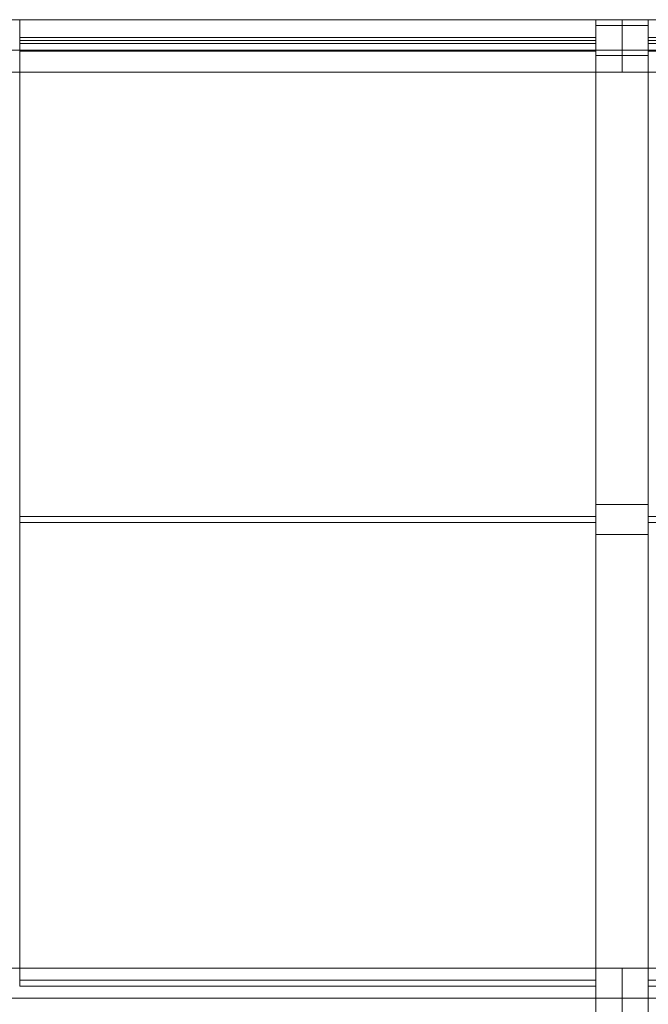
# Model space of a CAD drawing. Header units: millimetres. Extents: x -430348 to -225823, y -86243 to 5084.
# Tile 391 of 656: x -384835 to -384235, y -34346 to -33406. Entities that reach past the tile are written whole.
import ezdxf

# ---------------------------------------------------------------- set-up
doc = ezdxf.new("R2010")
doc.units = ezdxf.units.MM
doc.layers.add('A-GLAZ-CURT', color=52, linetype='Continuous', lineweight=9)
doc.layers.add('A-GLAZ-CWMG', color=51, linetype='Continuous', lineweight=9)

# ---------------------------------------------------------------- blocks, each defined once
blk = doc.blocks.new('System Panel - Glazed-566552-_3D_ Copy 1')
at = {"layer": 'A-GLAZ-CURT', "transparency": 33554471}
mesh = blk.add_polyface(dxfattribs=at)
corners = [(-295, 5), (-295, 5, 1196.41), (295, 5, 1196.41), (295, 5)]
mesh.append_faces([[corners[k] for k in face] for face in [(2, 3, 0, 1)]])
mesh = blk.add_polyface(dxfattribs=at)
corners = [(295, -5), (-295, -5), (-295, 5), (295, 5)]
mesh.append_faces([[corners[k] for k in face] for face in [(0, 1, 2, 3)]])
mesh = blk.add_polyface(dxfattribs=at)
corners = [(-295, -5, 1196.41), (295, -5, 1196.41), (295, 5, 1196.41), (-295, 5, 1196.41)]
mesh.append_faces([[corners[k] for k in face] for face in [(0, 1, 2, 3)]])
mesh = blk.add_polyface(dxfattribs=at)
corners = [(-295, -5), (-295, -5, 1196.41), (-295, 5, 1196.41), (-295, 5)]
mesh.append_faces([[corners[k] for k in face] for face in [(0, 1, 2, 3)]])
mesh = blk.add_polyface(dxfattribs=at)
corners = [(295, -5, 1196.41), (295, -5), (295, 5), (295, 5, 1196.41)]
mesh.append_faces([[corners[k] for k in face] for face in [(0, 1, 2, 3)]])
mesh = blk.add_polyface(dxfattribs=at)
corners = [(-295, -5), (295, -5), (295, -5, 1196.41), (-295, -5, 1196.41)]
mesh.append_faces([[corners[k] for k in face] for face in [(3, 0, 1, 2)]])
blk = doc.blocks.new('System Panel - Glazed-566741-_3D_ Copy 1')
at = {"layer": 'A-GLAZ-CURT', "transparency": 33554471}
mesh = blk.add_polyface(dxfattribs=at)
corners = [(-275, 5), (-275, 5, 1196.41), (275, 5, 1196.41), (275, 5)]
mesh.append_faces([[corners[k] for k in face] for face in [(2, 3, 0, 1)]])
mesh = blk.add_polyface(dxfattribs=at)
corners = [(275, -5), (-275, -5), (-275, 5), (275, 5)]
mesh.append_faces([[corners[k] for k in face] for face in [(0, 1, 2, 3)]])
mesh = blk.add_polyface(dxfattribs=at)
corners = [(-275, -5, 1196.41), (275, -5, 1196.41), (275, 5, 1196.41), (-275, 5, 1196.41)]
mesh.append_faces([[corners[k] for k in face] for face in [(0, 1, 2, 3)]])
mesh = blk.add_polyface(dxfattribs=at)
corners = [(-275, -5), (-275, -5, 1196.41), (-275, 5, 1196.41), (-275, 5)]
mesh.append_faces([[corners[k] for k in face] for face in [(0, 1, 2, 3)]])
mesh = blk.add_polyface(dxfattribs=at)
corners = [(275, -5, 1196.41), (275, -5), (275, 5), (275, 5, 1196.41)]
mesh.append_faces([[corners[k] for k in face] for face in [(0, 1, 2, 3)]])
mesh = blk.add_polyface(dxfattribs=at)
corners = [(-275, -5), (275, -5), (275, -5, 1196.41), (-275, -5, 1196.41)]
mesh.append_faces([[corners[k] for k in face] for face in [(3, 0, 1, 2)]])
blk = doc.blocks.new('System Panel - Glazed-566754-_3D_ Copy 1')
at = {"layer": 'A-GLAZ-CURT', "transparency": 33554471}
mesh = blk.add_polyface(dxfattribs=at)
corners = [(-301.97, 5), (-301.97, 5, 558.5), (-301.97, 5, 1099.5), (301.97, 5, 1099.5), (301.97, 5, 558.5), (301.97, 5)]
mesh.append_faces([[corners[k] for k in face] for face in [(2, 3, 4, 1)]], dxfattribs={"vtx2": -1})
mesh.append_faces([[corners[k] for k in face] for face in [(4, 5, 0, 1)]], dxfattribs={"vtx3": -1})
mesh = blk.add_polyface(dxfattribs=at)
corners = [(301.97, -5), (-301.97, -5), (-301.97, 5), (301.97, 5)]
mesh.append_faces([[corners[k] for k in face] for face in [(0, 1, 2, 3)]])
mesh = blk.add_polyface(dxfattribs=at)
corners = [(-301.97, -5, 1099.5), (301.97, -5, 1099.5), (301.97, 5, 1099.5), (-301.97, 5, 1099.5)]
mesh.append_faces([[corners[k] for k in face] for face in [(0, 1, 2, 3)]])
mesh = blk.add_polyface(dxfattribs=at)
corners = [(-301.97, -5, 558.5), (-301.97, -5, 1099.5), (-301.97, 5, 1099.5), (-301.97, 5, 558.5)]
mesh.append_faces([[corners[k] for k in face] for face in [(0, 1, 2, 3)]])
mesh = blk.add_polyface(dxfattribs=at)
corners = [(-301.97, -5), (-301.97, -5, 558.5), (-301.97, 5, 558.5), (-301.97, 5)]
mesh.append_faces([[corners[k] for k in face] for face in [(3, 0, 1, 2)]])
mesh = blk.add_polyface(dxfattribs=at)
corners = [(301.97, -5, 558.5), (301.97, -5), (301.97, 5), (301.97, 5, 558.5)]
mesh.append_faces([[corners[k] for k in face] for face in [(3, 0, 1, 2)]])
mesh = blk.add_polyface(dxfattribs=at)
corners = [(301.97, -5, 1099.5), (301.97, -5, 558.5), (301.97, 5, 558.5), (301.97, 5, 1099.5)]
mesh.append_faces([[corners[k] for k in face] for face in [(3, 0, 1, 2)]])
mesh = blk.add_polyface(dxfattribs=at)
corners = [(-301.97, -5), (301.97, -5), (301.97, -5, 558.5), (301.97, -5, 1099.5), (-301.97, -5, 1099.5), (-301.97, -5, 558.5)]
mesh.append_faces([[corners[k] for k in face] for face in [(3, 4, 5, 2)]], dxfattribs={"vtx2": -1})
mesh.append_faces([[corners[k] for k in face] for face in [(5, 0, 1, 2)]], dxfattribs={"vtx3": -1})
blk = doc.blocks.new('System Panel - Glazed-566756-_3D_ Copy 1')
at = {"layer": 'A-GLAZ-CURT', "transparency": 33554471}
mesh = blk.add_polyface(dxfattribs=at)
corners = [(-275, 5), (-275, 5, 558.5), (-275, 5, 1099.5), (275, 5, 1099.5), (275, 5, 558.5), (275, 5)]
mesh.append_faces([[corners[k] for k in face] for face in [(2, 3, 4, 1)]], dxfattribs={"vtx2": -1})
mesh.append_faces([[corners[k] for k in face] for face in [(4, 5, 0, 1)]], dxfattribs={"vtx3": -1})
mesh = blk.add_polyface(dxfattribs=at)
corners = [(275, -5), (-275, -5), (-275, 5), (275, 5)]
mesh.append_faces([[corners[k] for k in face] for face in [(0, 1, 2, 3)]])
mesh = blk.add_polyface(dxfattribs=at)
corners = [(-275, -5, 1099.5), (275, -5, 1099.5), (275, 5, 1099.5), (-275, 5, 1099.5)]
mesh.append_faces([[corners[k] for k in face] for face in [(0, 1, 2, 3)]])
mesh = blk.add_polyface(dxfattribs=at)
corners = [(-275, -5, 558.5), (-275, -5, 1099.5), (-275, 5, 1099.5), (-275, 5, 558.5)]
mesh.append_faces([[corners[k] for k in face] for face in [(0, 1, 2, 3)]])
mesh = blk.add_polyface(dxfattribs=at)
corners = [(-275, -5), (-275, -5, 558.5), (-275, 5, 558.5), (-275, 5)]
mesh.append_faces([[corners[k] for k in face] for face in [(0, 1, 2, 3)]])
mesh = blk.add_polyface(dxfattribs=at)
corners = [(275, -5, 558.5), (275, -5), (275, 5), (275, 5, 558.5)]
mesh.append_faces([[corners[k] for k in face] for face in [(3, 0, 1, 2)]])
mesh = blk.add_polyface(dxfattribs=at)
corners = [(275, -5, 1099.5), (275, -5, 558.5), (275, 5, 558.5), (275, 5, 1099.5)]
mesh.append_faces([[corners[k] for k in face] for face in [(0, 1, 2, 3)]])
mesh = blk.add_polyface(dxfattribs=at)
corners = [(-275, -5), (275, -5), (275, -5, 558.5), (275, -5, 1099.5), (-275, -5, 1099.5), (-275, -5, 558.5)]
mesh.append_faces([[corners[k] for k in face] for face in [(3, 4, 5, 2)]], dxfattribs={"vtx2": -1})
mesh.append_faces([[corners[k] for k in face] for face in [(5, 0, 1, 2)]], dxfattribs={"vtx3": -1})
blk = doc.blocks.new('Rectangular Mullion - 25mm x 50mm-566545-_3D_ Copy 1')
at = {"layer": 'A-GLAZ-CWMG'}
mesh = blk.add_polyface(dxfattribs=at)
corners = [(0, 25), (-50, 25), (-50, -25), (0, -25)]
mesh.append_faces([[corners[k] for k in face] for face in [(2, 3, 0, 1)]])
mesh = blk.add_polyface(dxfattribs=at)
corners = [(0, 25, -590), (0, -25, -590), (-50, -25, -590), (-50, 25, -590)]
mesh.append_faces([[corners[k] for k in face] for face in [(0, 1, 2, 3)]])
mesh = blk.add_polyface(dxfattribs=at)
corners = [(-50, 25), (0, 25), (0, 25, -590), (-50, 25, -590)]
mesh.append_faces([[corners[k] for k in face] for face in [(3, 0, 1, 2)]])
mesh = blk.add_polyface(dxfattribs=at)
corners = [(-50, -25), (-50, 25), (-50, 25, -590), (-50, -25, -590)]
mesh.append_faces([[corners[k] for k in face] for face in [(3, 0, 1, 2)]])
mesh = blk.add_polyface(dxfattribs=at)
corners = [(0, 25), (0, -25), (0, -25, -590), (0, 25, -590)]
mesh.append_faces([[corners[k] for k in face] for face in [(3, 0, 1, 2)]])
mesh = blk.add_polyface(dxfattribs=at)
corners = [(0, -25), (-50, -25), (-50, -25, -590), (0, -25, -590)]
mesh.append_faces([[corners[k] for k in face] for face in [(3, 0, 1, 2)]])
blk = doc.blocks.new('Rectangular Mullion - 25mm x 50mm-566547-_3D_ Copy 1')
at = {"layer": 'A-GLAZ-CWMG'}
mesh = blk.add_polyface(dxfattribs=at)
corners = [(25, 25), (-25, 25), (-25, -25), (25, -25)]
mesh.append_faces([[corners[k] for k in face] for face in [(2, 3, 0, 1)]])
mesh = blk.add_polyface(dxfattribs=at)
corners = [(25, 25, -1246.41), (25, -25, -1246.41), (-25, -25, -1246.41), (-25, 25, -1246.41)]
mesh.append_faces([[corners[k] for k in face] for face in [(0, 1, 2, 3)]])
mesh = blk.add_polyface(dxfattribs=at)
corners = [(-25, 25), (25, 25), (25, 25, -1246.41), (-25, 25, -1246.41)]
mesh.append_faces([[corners[k] for k in face] for face in [(0, 1, 2, 3)]])
mesh = blk.add_polyface(dxfattribs=at)
corners = [(-25, -25), (-25, 25), (-25, 25, -1246.41), (-25, -25, -1246.41)]
mesh.append_faces([[corners[k] for k in face] for face in [(0, 1, 2, 3)]])
mesh = blk.add_polyface(dxfattribs=at)
corners = [(25, 25), (25, -25), (25, -25, -1246.41), (25, 25, -1246.41)]
mesh.append_faces([[corners[k] for k in face] for face in [(0, 1, 2, 3)]])
mesh = blk.add_polyface(dxfattribs=at)
corners = [(25, -25), (-25, -25), (-25, -25, -1246.41), (25, -25, -1246.41)]
mesh.append_faces([[corners[k] for k in face] for face in [(0, 1, 2, 3)]])
blk = doc.blocks.new('Rectangular Mullion - 25mm x 50mm-566531-_3D_ Copy 1')
at = {"layer": 'A-GLAZ-CWMG'}
mesh = blk.add_polyface(dxfattribs=at)
corners = [(0, 25), (-50, 25), (-50, -25), (0, -25)]
mesh.append_faces([[corners[k] for k in face] for face in [(2, 3, 0, 1)]])
mesh = blk.add_polyface(dxfattribs=at)
corners = [(0, 25, -550), (0, -25, -550), (-50, -25, -550), (-50, 25, -550)]
mesh.append_faces([[corners[k] for k in face] for face in [(0, 1, 2, 3)]])
mesh = blk.add_polyface(dxfattribs=at)
corners = [(-50, 25), (0, 25), (0, 25, -550), (-50, 25, -550)]
mesh.append_faces([[corners[k] for k in face] for face in [(3, 0, 1, 2)]])
mesh = blk.add_polyface(dxfattribs=at)
corners = [(-50, -25), (-50, 25), (-50, 25, -550), (-50, -25, -550)]
mesh.append_faces([[corners[k] for k in face] for face in [(0, 1, 2, 3)]])
mesh = blk.add_polyface(dxfattribs=at)
corners = [(0, 25), (0, -25), (0, -25, -550), (0, 25, -550)]
mesh.append_faces([[corners[k] for k in face] for face in [(0, 1, 2, 3)]])
mesh = blk.add_polyface(dxfattribs=at)
corners = [(0, -25), (-50, -25), (-50, -25, -550), (0, -25, -550)]
mesh.append_faces([[corners[k] for k in face] for face in [(3, 0, 1, 2)]])
blk = doc.blocks.new('Quad Corner Mullion - Quad Mullion 1-566549-_3D_ Copy 1')
at = {"layer": 'A-GLAZ-CWMG'}
mesh = blk.add_polyface(dxfattribs=at)
corners = [(29.41, -4.19, -615), (-16.05, -25, -615), (-16.05, 25, -615), (16.05, 25, -615)]
mesh.append_faces([[corners[k] for k in face] for face in [(2, 3, 0, 1)]])
mesh = blk.add_polyface(dxfattribs=at)
corners = [(-16.05, 25), (16.05, 25), (16.05, 25, -615), (-16.05, 25, -615)]
mesh.append_faces([[corners[k] for k in face] for face in [(3, 0, 1, 2)]])
mesh = blk.add_polyface(dxfattribs=at)
corners = [(-16.05, -25), (-16.05, 25), (-16.05, 25, -615), (-16.05, -25, -615)]
mesh.append_faces([[corners[k] for k in face] for face in [(0, 1, 2, 3)]])
mesh = blk.add_polyface(dxfattribs=at)
corners = [(16.05, 25), (29.41, -4.19), (29.41, -4.19, -615), (16.05, 25, -615)]
mesh.append_faces([[corners[k] for k in face] for face in [(3, 0, 1, 2)]])
mesh = blk.add_polyface(dxfattribs=at)
corners = [(29.41, -4.19), (-16.05, -25), (-16.05, -25, -615), (29.41, -4.19, -615)]
mesh.append_faces([[corners[k] for k in face] for face in [(0, 1, 2, 3)]])
blk = doc.blocks.new('Quad Corner Mullion - Quad Mullion 1-566550-_3D_ Copy 1')
at = {"layer": 'A-GLAZ-CWMG'}
mesh = blk.add_polyface(dxfattribs=at)
corners = [(-16.05, 25), (16.05, 25), (16.05, 25, -600), (-16.05, 25, -600)]
mesh.append_faces([[corners[k] for k in face] for face in [(0, 1, 2, 3)]])
mesh = blk.add_polyface(dxfattribs=at)
corners = [(-16.05, -25), (-16.05, 25), (-16.05, 25, -600), (-16.05, -25, -600)]
mesh.append_faces([[corners[k] for k in face] for face in [(0, 1, 2, 3)]])
mesh = blk.add_polyface(dxfattribs=at)
corners = [(16.05, 25), (29.41, -4.19), (29.41, -4.19, -600), (16.05, 25, -600)]
mesh.append_faces([[corners[k] for k in face] for face in [(0, 1, 2, 3)]])
mesh = blk.add_polyface(dxfattribs=at)
corners = [(29.41, -4.19), (-16.05, -25), (-16.05, -25, -600), (29.41, -4.19, -600)]
mesh.append_faces([[corners[k] for k in face] for face in [(0, 1, 2, 3)]])
blk = doc.blocks.new('Quad Corner Mullion - Quad Mullion 1-566776-_3D_ Copy 1')
at = {"layer": 'A-GLAZ-CWMG'}
mesh = blk.add_polyface(dxfattribs=at)
corners = [(-17.51, 25), (29.48, 7.9), (29.48, 7.9, -600), (-17.51, 25, -600)]
mesh.append_faces([[corners[k] for k in face] for face in [(0, 1, 2, 3)]])
mesh = blk.add_polyface(dxfattribs=at)
corners = [(-17.51, -25), (-17.51, 25), (-17.51, 25, -600), (-17.51, -25, -600)]
mesh.append_faces([[corners[k] for k in face] for face in [(0, 1, 2, 3)]])
mesh = blk.add_polyface(dxfattribs=at)
corners = [(29.48, 7.9), (17.51, -25), (17.51, -25, -600), (29.48, 7.9, -600)]
mesh.append_faces([[corners[k] for k in face] for face in [(3, 0, 1, 2)]])
mesh = blk.add_polyface(dxfattribs=at)
corners = [(17.51, -25), (-17.51, -25), (-17.51, -25, -600), (17.51, -25, -600)]
mesh.append_faces([[corners[k] for k in face] for face in [(3, 0, 1, 2)]])
blk = doc.blocks.new('Quad Corner Mullion - Quad Mullion 1-566779-_3D_ Copy 1')
at = {"layer": 'A-GLAZ-CWMG'}
mesh = blk.add_polyface(dxfattribs=at)
corners = [(29.48, 7.9), (-17.51, 25), (-17.51, -25), (17.51, -25)]
mesh.append_faces([[corners[k] for k in face] for face in [(2, 3, 0, 1)]])
mesh = blk.add_polyface(dxfattribs=at)
corners = [(-17.51, 25), (29.48, 7.9), (29.48, 7.9, -628.95), (-17.51, 25, -628.95)]
mesh.append_faces([[corners[k] for k in face] for face in [(0, 1, 2, 3)]])
mesh = blk.add_polyface(dxfattribs=at)
corners = [(-17.51, -25), (-17.51, 25), (-17.51, 25, -628.95), (-17.51, -25, -628.95)]
mesh.append_faces([[corners[k] for k in face] for face in [(0, 1, 2, 3)]])
mesh = blk.add_polyface(dxfattribs=at)
corners = [(29.48, 7.9), (17.51, -25), (17.51, -25, -628.95), (29.48, 7.9, -628.95)]
mesh.append_faces([[corners[k] for k in face] for face in [(3, 0, 1, 2)]])
mesh = blk.add_polyface(dxfattribs=at)
corners = [(17.51, -25), (-17.51, -25), (-17.51, -25, -628.95), (17.51, -25, -628.95)]
mesh.append_faces([[corners[k] for k in face] for face in [(3, 0, 1, 2)]])
blk = doc.blocks.new('Rectangular Mullion - 25mm x 50mm-566749-_3D_ Copy 1')
at = {"layer": 'A-GLAZ-CWMG'}
mesh = blk.add_polyface(dxfattribs=at)
corners = [(25, 25), (-25, 25), (-25, -25), (25, -25)]
mesh.append_faces([[corners[k] for k in face] for face in [(2, 3, 0, 1)]])
mesh = blk.add_polyface(dxfattribs=at)
corners = [(-25, 25), (25, 25), (25, 25, -541), (-25, 25, -541)]
mesh.append_faces([[corners[k] for k in face] for face in [(3, 0, 1, 2)]])
mesh = blk.add_polyface(dxfattribs=at)
corners = [(-25, -25), (-25, 25), (-25, 25, -541), (-25, -25, -541)]
mesh.append_faces([[corners[k] for k in face] for face in [(3, 0, 1, 2)]])
mesh = blk.add_polyface(dxfattribs=at)
corners = [(25, 25), (25, -25), (25, -25, -541), (25, 25, -541)]
mesh.append_faces([[corners[k] for k in face] for face in [(3, 0, 1, 2)]])
mesh = blk.add_polyface(dxfattribs=at)
corners = [(25, -25), (-25, -25), (-25, -25, -541), (25, -25, -541)]
mesh.append_faces([[corners[k] for k in face] for face in [(3, 0, 1, 2)]])
blk = doc.blocks.new('Rectangular Mullion - 25mm x 50mm-566751-_3D_ Copy 1')
at = {"layer": 'A-GLAZ-CWMG'}
mesh = blk.add_polyface(dxfattribs=at)
corners = [(25, 25, -558.5), (25, -25, -558.5), (-25, -25, -558.5), (-25, 25, -558.5)]
mesh.append_faces([[corners[k] for k in face] for face in [(0, 1, 2, 3)]])
mesh = blk.add_polyface(dxfattribs=at)
corners = [(-25, 25), (25, 25), (25, 25, -558.5), (-25, 25, -558.5)]
mesh.append_faces([[corners[k] for k in face] for face in [(3, 0, 1, 2)]])
mesh = blk.add_polyface(dxfattribs=at)
corners = [(-25, -25), (-25, 25), (-25, 25, -558.5), (-25, -25, -558.5)]
mesh.append_faces([[corners[k] for k in face] for face in [(3, 0, 1, 2)]])
mesh = blk.add_polyface(dxfattribs=at)
corners = [(25, 25), (25, -25), (25, -25, -558.5), (25, 25, -558.5)]
mesh.append_faces([[corners[k] for k in face] for face in [(3, 0, 1, 2)]])
mesh = blk.add_polyface(dxfattribs=at)
corners = [(25, -25), (-25, -25), (-25, -25, -558.5), (25, -25, -558.5)]
mesh.append_faces([[corners[k] for k in face] for face in [(3, 0, 1, 2)]])

msp = doc.modelspace()

# ---------------------------------------------------------------- block references
at = {"layer": 'A-GLAZ-CURT', "transparency": 33554471, "extrusion": (0, -0.819152, 0.573576), "rotation": 180}
for name, p in [('System Panel - Glazed-566756-_3D_ Copy 1', (-384559.83, 29958.28, 61782.13)), ('System Panel - Glazed-566754-_3D_ Copy 1', (-383932.85, 29958.28, 61782.13))]:
    msp.add_blockref(name, p, dxfattribs=at)
at = {"layer": 'A-GLAZ-CURT', "transparency": 33554471, "rotation": 180}
for name, p in [('System Panel - Glazed-566741-_3D_ Copy 1', (-384559.83, -33430.59, 58768.2)), ('System Panel - Glazed-566552-_3D_ Copy 1', (-383939.83, -33430.59, 58768.2))]:
    msp.add_blockref(name, p, dxfattribs=at)
at = {"layer": 'A-GLAZ-CWMG', "extrusion": (-1, 0, 0), "rotation": 90}
for name, p in [('Quad Corner Mullion - Quad Mullion 1-566550-_3D_ Copy 1', (33430.59, 59980.66, 384859.83)), ('Quad Corner Mullion - Quad Mullion 1-566549-_3D_ Copy 1', (33430.59, 59980.66, 384259.83))]:
    msp.add_blockref(name, p, dxfattribs=at)
at = {"layer": 'A-GLAZ-CWMG', "extrusion": (1, 0, 0)}
for name, p, rotation in [('Rectangular Mullion - 25mm x 50mm-566531-_3D_ Copy 1', (-33430.59, 58718.2, -384284.83), 270), ('Rectangular Mullion - 25mm x 50mm-566545-_3D_ Copy 1', (-33430.59, 58718.2, -383644.83), 270), ('Quad Corner Mullion - Quad Mullion 1-566776-_3D_ Copy 1', (-34340.59, 60617.85, -384259.83), 145.0000000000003), ('Quad Corner Mullion - Quad Mullion 1-566779-_3D_ Copy 1', (-34340.59, 60617.85, -383630.88), 145.0000000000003)]:
    msp.add_blockref(name, p, dxfattribs=dict(at, rotation=rotation))
at = {"layer": 'A-GLAZ-CWMG', "extrusion": (0, 0, -1)}
msp.add_blockref('Rectangular Mullion - 25mm x 50mm-566547-_3D_ Copy 1', (384259.83, -33430.59, -58718.2), dxfattribs=at)
at = {"layer": 'A-GLAZ-CWMG', "extrusion": (0, -0.819152, 0.573576), "rotation": 180}
for name, p in [('Rectangular Mullion - 25mm x 50mm-566751-_3D_ Copy 1', (-384259.83, 29958.28, 62340.63)), ('Rectangular Mullion - 25mm x 50mm-566749-_3D_ Copy 1', (-384259.83, 29958.28, 62881.63))]:
    msp.add_blockref(name, p, dxfattribs=at)
at = {"layer": 'A-GLAZ-CWMG', "extrusion": (0, 0.819152, 0.573576), "rotation": 180}
msp.add_blockref('Rectangular Mullion - 25mm x 50mm-566749-_3D_ Copy 1', (384259.83, 69352.19, 6621.3), dxfattribs=at)

doc.saveas('drawing.dxf')
